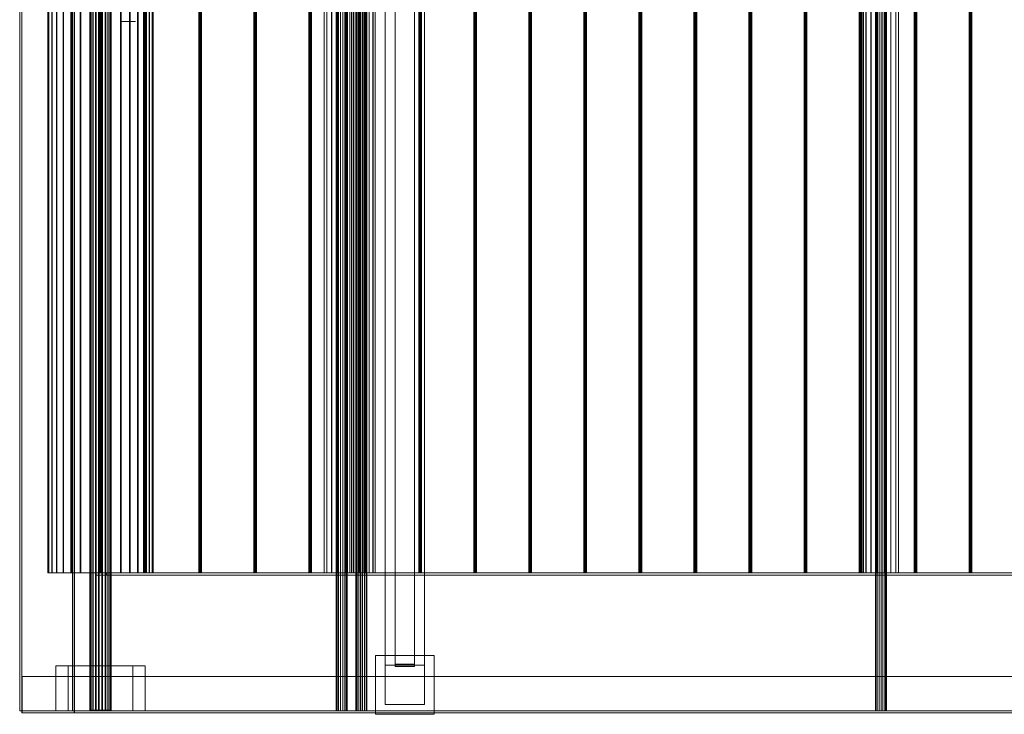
# Model space of a CAD drawing. Header units: millimetres. Extents: x -2233 to 65662, y -50530 to 6847.
# Tile 646 of 656: x 26556 to 28313, y -19502 to -18262. Entities that reach past the tile are written whole.
import ezdxf

# ---------------------------------------------------------------- set-up
doc = ezdxf.new("R2010")
doc.units = ezdxf.units.MM
doc.layers.add('superior_C03', color=7, linetype='Continuous', lineweight=0)
doc.layers.add('superior_C05', color=7, linetype='Continuous', lineweight=0)

msp = doc.modelspace()

# ---------------------------------------------------------------- linework, layer by layer
at = {"layer": 'superior_C03'}
for p, q in [((26555.673, -16504), (26555.673, -19496)), ((26559.602, -19496), (26559.602, -16504)), ((26649.843, -19496), (26649.843, -16504)), ((26653.018, -16504), (26653.018, -19496)), ((26653.771, -16504), (26653.771, -19496)), ((26681.148, -16505), (26681.148, -19495)), ((26681.34, -16505), (26681.34, -19495)), ((26682.8, -16505), (26682.8, -19495)), ((26683.359, -16505), (26683.359, -19495)), ((26686.137, -16505), (26686.137, -19495)), ((26687.007, -16505), (26687.007, -19495)), ((26690.83, -16505), (26690.83, -19495)), ((26691.927, -16505), (26691.927, -19495)), ((26696.422, -16505), (26696.422, -19495)), ((26697.637, -16505), (26697.637, -19495)), ((26702.363, -16505), (26702.363, -19495)), ((26703.578, -16505), (26703.578, -19495)), ((26708.073, -16505), (26708.073, -19495)), ((26709.17, -16505), (26709.17, -19495)), ((26712.993, -16505), (26712.993, -19495)), ((26713.863, -16505), (26713.863, -19495)), ((26716.641, -16505), (26716.641, -19495)), ((26717.2, -16505), (26717.2, -19495)), ((26718.66, -19495), (26718.66, -16505)), ((26718.852, -16505), (26718.852, -19495)), ((27120.449, -16504), (27120.449, -19496)), ((27120.476, -16504), (27120.476, -19496)), ((27121.917, -16504), (27121.917, -19496)), ((27121.994, -16504), (27121.994, -19496)), ((27124.657, -16504), (27124.657, -19496)), ((27124.771, -16504), (27124.771, -19496)), ((27128.252, -16504), (27128.252, -19496)), ((27128.386, -16504), (27128.386, -19496)), ((27132.153, -16504), (27132.153, -19496)), ((27132.288, -16504), (27132.288, -19496)), ((27135.768, -16504), (27135.768, -19496)), ((27135.883, -16504), (27135.883, -19496)), ((27138.546, -16504), (27138.546, -19496)), ((27138.623, -16504), (27138.623, -19496)), ((27140.064, -16504), (27140.064, -19496)), ((27140.091, -19496), (27140.091, -16504)), ((27155.668, -16504), (27155.668, -19496)), ((27155.695, -16504), (27155.695, -19496)), ((27157.136, -16504), (27157.136, -19496)), ((27157.213, -16504), (27157.213, -19496)), ((27159.876, -16504), (27159.876, -19496)), ((27159.991, -16504), (27159.991, -19496)), ((27163.471, -16504), (27163.471, -19496)), ((27163.606, -16504), (27163.606, -19496)), ((27163.712, -19496), (27163.712, -16504)), ((27164.465, -16504), (27164.465, -19496)), ((27167.373, -16504), (27167.373, -19496)), ((27167.508, -16504), (27167.508, -19496)), ((27170.988, -16504), (27170.988, -19496)), ((27171.102, -16504), (27171.102, -19496)), ((27173.765, -16504), (27173.765, -19496)), ((27173.842, -16504), (27173.842, -19496)), ((27175.283, -16504), (27175.283, -19496)), ((27175.31, -19496), (27175.31, -16504)), ((28082.911, -16504), (28082.911, -19496)), ((28082.938, -16504), (28082.938, -19496)), ((28084.379, -16504), (28084.379, -19496)), ((28084.456, -16504), (28084.456, -19496)), ((28087.119, -16504), (28087.119, -19496)), ((28087.233, -16504), (28087.233, -19496)), ((28090.714, -16504), (28090.714, -19496)), ((28090.848, -16504), (28090.848, -19496)), ((28094.615, -16504), (28094.615, -19496)), ((28094.75, -16504), (28094.75, -19496)), ((28098.23, -16504), (28098.23, -19496)), ((28098.345, -16504), (28098.345, -19496)), ((28101.008, -16504), (28101.008, -19496)), ((28101.085, -16504), (28101.085, -19496)), ((28102.526, -16504), (28102.526, -19496)), ((28102.553, -19496), (28102.553, -16504)), ((27208.034, -19415), (27208.034, -16585)), ((27225.534, -19412.875), (27225.534, -16582.875)), ((27225.534, -16587.125), (27225.534, -19417.125)), ((27260.534, -16582.875), (27260.534, -19412.875)), ((27260.534, -19417.125), (27260.534, -16587.125)), ((27278.034, -16585), (27278.034, -19415)), ((26606.002, -16750), (26606.002, -19250)), ((26607.682, -16750), (26607.682, -19250)), ((26607.935, -16750), (26607.935, -19250)), ((26612.91, -16750), (26612.91, -19250)), ((26613.405, -16750), (26613.405, -19250)), ((26621.484, -16750), (26621.484, -19250)), ((26622.203, -16750), (26622.203, -19250)), ((26633.076, -16750), (26633.076, -19250)), ((26633.991, -16750), (26633.991, -19250)), ((26647.24, -16750), (26647.24, -19250)), ((26648.315, -16750), (26648.315, -19250)), ((26663.431, -16750), (26663.431, -19250)), ((26664.626, -16750), (26664.626, -19250)), ((26681.028, -16750), (26681.028, -19250)), ((26682.296, -16750), (26682.296, -19250)), ((26699.353, -16750), (26699.353, -19250)), ((26700.647, -16750), (26700.647, -19250)), ((26717.704, -16750), (26717.704, -19250)), ((26718.972, -16750), (26718.972, -19250)), ((26735.374, -16750), (26735.374, -19250)), ((26736.569, -16750), (26736.569, -19250)), ((26751.685, -16750), (26751.685, -19250)), ((26752.76, -16750), (26752.76, -19250)), ((26766.009, -16750), (26766.009, -19250)), ((26766.924, -16750), (26766.924, -19250)), ((26776.921, -16750), (26776.921, -19250)), ((26777.307, -16750), (26777.307, -19250)), ((26777.797, -16750), (26777.797, -19250)), ((26777.973, -16750), (26777.973, -19250)), ((26778.516, -16750), (26778.516, -19250)), ((26778.906, -16750), (26778.906, -19250)), ((26779.847, -16750), (26779.847, -19250)), ((26780.78, -16750), (26780.78, -19250)), ((26781.446, -16750), (26781.446, -19250)), ((26781.832, -19250), (26781.832, -16750)), ((26786.595, -16750), (26786.595, -19250)), ((26787.09, -16750), (26787.09, -19250)), ((26792.065, -16750), (26792.065, -19250)), ((26792.318, -19250), (26792.318, -16750)), ((26793.998, -16750), (26793.998, -19250)), ((26875.132, -16750), (26875.132, -19250)), ((26875.518, -16750), (26875.518, -19250)), ((26876.184, -16750), (26876.184, -19250)), ((26877.116, -16750), (26877.116, -19250)), ((26878.058, -16750), (26878.058, -19250)), ((26878.99, -16750), (26878.99, -19250)), ((26879.656, -16750), (26879.656, -19250)), ((26880.042, -19250), (26880.042, -16750)), ((26973.342, -16750), (26973.342, -19250)), ((26973.728, -16750), (26973.728, -19250)), ((26974.394, -16750), (26974.394, -19250)), ((26975.327, -16750), (26975.327, -19250)), ((26976.268, -16750), (26976.268, -19250)), ((26977.201, -16750), (26977.201, -19250)), ((26977.866, -16750), (26977.866, -19250)), ((26978.253, -19250), (26978.253, -16750)), ((27071.552, -16750), (27071.552, -19250)), ((27071.939, -16750), (27071.939, -19250)), ((27072.605, -16750), (27072.605, -19250)), ((27073.537, -16750), (27073.537, -19250)), ((27074.479, -16750), (27074.479, -19250)), ((27075.411, -16750), (27075.411, -19250)), ((27076.077, -16750), (27076.077, -19250)), ((27076.463, -19250), (27076.463, -16750)), ((27098.843, -16750), (27098.843, -19250)), ((27098.928, -16750), (27098.928, -19250)), ((27103.541, -16750), (27103.541, -19250)), ((27103.786, -16750), (27103.786, -19250)), ((27112.309, -16750), (27112.309, -19250)), ((27112.675, -16750), (27112.675, -19250)), ((27123.811, -16750), (27123.811, -19250)), ((27124.243, -16750), (27124.243, -19250)), ((27136.297, -16750), (27136.297, -19250)), ((27136.728, -16750), (27136.728, -19250)), ((27140.937, -16750), (27140.937, -19250)), ((27141.004, -16750), (27141.004, -19250)), ((27144.607, -16750), (27144.607, -19250)), ((27144.799, -16750), (27144.799, -19250)), ((27147.865, -16750), (27147.865, -19250)), ((27148.231, -16750), (27148.231, -19250)), ((27151.457, -16750), (27151.457, -19250)), ((27151.743, -16750), (27151.743, -19250)), ((27156.754, -16750), (27156.754, -19250)), ((27156.999, -16750), (27156.999, -19250)), ((27160.443, -16750), (27160.443, -19250)), ((27160.781, -16750), (27160.781, -19250)), ((27161.611, -16750), (27161.611, -19250)), ((27161.697, -19250), (27161.697, -16750)), ((27169.763, -16750), (27169.763, -19250)), ((27170.149, -16750), (27170.149, -19250)), ((27170.198, -16750), (27170.198, -19250)), ((27170.535, -16750), (27170.535, -19250)), ((27170.815, -16750), (27170.815, -19250)), ((27171.747, -16750), (27171.747, -19250)), ((27172.689, -16750), (27172.689, -19250)), ((27173.621, -16750), (27173.621, -19250)), ((27174.287, -16750), (27174.287, -19250)), ((27174.673, -19250), (27174.673, -16750)), ((27179.235, -16750), (27179.235, -19250)), ((27179.521, -16750), (27179.521, -19250)), ((27186.18, -16750), (27186.18, -19250)), ((27186.371, -16750), (27186.371, -19250)), ((27189.975, -16750), (27189.975, -19250)), ((27190.042, -19250), (27190.042, -16750)), ((27267.973, -16750), (27267.973, -19250)), ((27268.36, -16750), (27268.36, -19250)), ((27269.025, -16750), (27269.025, -19250)), ((27269.958, -16750), (27269.958, -19250)), ((27270.899, -16750), (27270.899, -19250)), ((27271.832, -16750), (27271.832, -19250)), ((27272.498, -16750), (27272.498, -19250)), ((27272.884, -19250), (27272.884, -16750)), ((27366.184, -16750), (27366.184, -19250)), ((27366.57, -16750), (27366.57, -19250)), ((27367.236, -16750), (27367.236, -19250)), ((27368.168, -16750), (27368.168, -19250)), ((27369.11, -16750), (27369.11, -19250)), ((27370.042, -16750), (27370.042, -19250)), ((27370.708, -16750), (27370.708, -19250)), ((27371.094, -19250), (27371.094, -16750)), ((27464.394, -16750), (27464.394, -19250)), ((27464.78, -16750), (27464.78, -19250)), ((27465.446, -16750), (27465.446, -19250)), ((27466.379, -16750), (27466.379, -19250)), ((27467.32, -16750), (27467.32, -19250)), ((27468.253, -16750), (27468.253, -19250)), ((27468.918, -16750), (27468.918, -19250)), ((27469.305, -19250), (27469.305, -16750)), ((27562.605, -16750), (27562.605, -19250)), ((27562.991, -16750), (27562.991, -19250)), ((27563.657, -16750), (27563.657, -19250)), ((27564.589, -16750), (27564.589, -19250)), ((27565.531, -16750), (27565.531, -19250)), ((27566.463, -16750), (27566.463, -19250)), ((27567.129, -16750), (27567.129, -19250)), ((27567.515, -19250), (27567.515, -16750)), ((27660.815, -16750), (27660.815, -19250)), ((27661.201, -16750), (27661.201, -19250)), ((27661.867, -16750), (27661.867, -19250)), ((27662.799, -16750), (27662.799, -19250)), ((27663.741, -16750), (27663.741, -19250)), ((27664.673, -16750), (27664.673, -19250)), ((27665.339, -16750), (27665.339, -19250)), ((27665.725, -19250), (27665.725, -16750)), ((27759.025, -16750), (27759.025, -19250)), ((27759.412, -16750), (27759.412, -19250)), ((27760.077, -16750), (27760.077, -19250)), ((27761.01, -16750), (27761.01, -19250)), ((27761.951, -16750), (27761.951, -19250)), ((27762.884, -16750), (27762.884, -19250)), ((27763.55, -16750), (27763.55, -19250)), ((27763.936, -19250), (27763.936, -16750)), ((27857.236, -16750), (27857.236, -19250)), ((27857.622, -16750), (27857.622, -19250)), ((27858.288, -16750), (27858.288, -19250)), ((27859.22, -16750), (27859.22, -19250)), ((27860.162, -16750), (27860.162, -19250)), ((27861.094, -16750), (27861.094, -19250)), ((27861.76, -16750), (27861.76, -19250)), ((27862.146, -19250), (27862.146, -16750)), ((27955.446, -16750), (27955.446, -19250)), ((27955.832, -16750), (27955.832, -19250)), ((27956.498, -16750), (27956.498, -19250)), ((27957.431, -16750), (27957.431, -19250)), ((27958.372, -16750), (27958.372, -19250)), ((27959.305, -16750), (27959.305, -19250)), ((27959.971, -16750), (27959.971, -19250)), ((27960.357, -19250), (27960.357, -16750)), ((28053.657, -16750), (28053.657, -19250)), ((28054.043, -16750), (28054.043, -19250)), ((28054.709, -16750), (28054.709, -19250)), ((28055.641, -16750), (28055.641, -19250)), ((28056.583, -16750), (28056.583, -19250)), ((28057.515, -16750), (28057.515, -19250)), ((28058.181, -16750), (28058.181, -19250)), ((28058.567, -19250), (28058.567, -16750)), ((28061.305, -16750), (28061.305, -19250)), ((28061.39, -16750), (28061.39, -19250)), ((28066.003, -16750), (28066.003, -19250)), ((28066.248, -16750), (28066.248, -19250)), ((28074.771, -16750), (28074.771, -19250)), ((28075.137, -16750), (28075.137, -19250)), ((28086.273, -16750), (28086.273, -19250)), ((28086.705, -16750), (28086.705, -19250)), ((28098.759, -16750), (28098.759, -19250)), ((28099.191, -16750), (28099.191, -19250)), ((28110.327, -16750), (28110.327, -19250)), ((28110.693, -16750), (28110.693, -19250)), ((28119.216, -16750), (28119.216, -19250)), ((28119.461, -16750), (28119.461, -19250)), ((28124.073, -16750), (28124.073, -19250)), ((28124.159, -19250), (28124.159, -16750)), ((28151.867, -16750), (28151.867, -19250)), ((28152.253, -16750), (28152.253, -19250)), ((28152.919, -16750), (28152.919, -19250)), ((28153.851, -16750), (28153.851, -19250)), ((28154.793, -16750), (28154.793, -19250)), ((28155.725, -16750), (28155.725, -19250)), ((28156.391, -16750), (28156.391, -19250)), ((28156.778, -19250), (28156.778, -16750)), ((28250.077, -16750), (28250.077, -19250)), ((28250.464, -16750), (28250.464, -19250)), ((28251.129, -16750), (28251.129, -19250)), ((28252.062, -16750), (28252.062, -19250)), ((28253.004, -16750), (28253.004, -19250)), ((28253.936, -16750), (28253.936, -19250)), ((28254.602, -16750), (28254.602, -19250)), ((28254.988, -19250), (28254.988, -16750)), ((26607.935, -19250), (26606.002, -19250)), ((26606.002, -19250), (26607.682, -19250)), ((26607.682, -19250), (26612.91, -19250)), ((26613.405, -19250), (26607.935, -19250)), ((26612.91, -19250), (26621.484, -19250)), ((26622.203, -19250), (26613.405, -19250)), ((26621.484, -19250), (26633.076, -19250)), ((26633.991, -19250), (26622.203, -19250)), ((26633.076, -19250), (26647.24, -19250)), ((26648.315, -19250), (26633.991, -19250)), ((26647.24, -19250), (26663.431, -19250)), ((26664.626, -19250), (26648.315, -19250)), ((26663.431, -19250), (26681.028, -19250)), ((26682.296, -19250), (26664.626, -19250)), ((26681.028, -19250), (26699.353, -19250)), ((26700.647, -19250), (26682.296, -19250)), ((40149.193, -19250), (26691.419, -19250)), ((26691.419, -19250), (26691.419, -19254)), ((26710.629, -19250), (26691.419, -19250)), ((26691.419, -19254), (40149.193, -19254)), ((26691.419, -19254), (26710.629, -19254)), ((26699.353, -19250), (26717.704, -19250)), ((26718.972, -19250), (26700.647, -19250)), ((26710.629, -19254), (26710.629, -19250)), ((26710.629, -19250), (40168.403, -19250)), ((40168.403, -19254), (26710.629, -19254)), ((26717.704, -19250), (26735.374, -19250)), ((26736.569, -19250), (26718.972, -19250)), ((26735.374, -19250), (26751.685, -19250)), ((26752.76, -19250), (26736.569, -19250)), ((26751.685, -19250), (26766.009, -19250)), ((26766.924, -19250), (26752.76, -19250)), ((26766.009, -19250), (26777.797, -19250)), ((26778.516, -19250), (26766.924, -19250)), ((26777.307, -19250), (26776.921, -19250)), ((26776.921, -19250), (26777.973, -19250)), ((26778.906, -19250), (26777.307, -19250)), ((26777.797, -19250), (26786.595, -19250)), ((26777.973, -19250), (26779.847, -19250)), ((26787.09, -19250), (26778.516, -19250)), ((26780.78, -19250), (26778.906, -19250)), ((26779.847, -19250), (26781.446, -19250)), ((26781.832, -19250), (26780.78, -19250)), ((26781.446, -19250), (26781.832, -19250)), ((26786.595, -19250), (26792.065, -19250)), ((26792.318, -19250), (26787.09, -19250)), ((26792.065, -19250), (26793.998, -19250)), ((26793.998, -19250), (26792.318, -19250)), ((26875.518, -19250), (26875.132, -19250)), ((26875.132, -19250), (26876.184, -19250)), ((26877.116, -19250), (26875.518, -19250)), ((26876.184, -19250), (26878.058, -19250)), ((26878.99, -19250), (26877.116, -19250)), ((26878.058, -19250), (26879.656, -19250)), ((26880.042, -19250), (26878.99, -19250)), ((26879.656, -19250), (26880.042, -19250)), ((26973.728, -19250), (26973.342, -19250)), ((26973.342, -19250), (26974.394, -19250)), ((26975.327, -19250), (26973.728, -19250)), ((26974.394, -19250), (26976.268, -19250)), ((26977.201, -19250), (26975.327, -19250)), ((26976.268, -19250), (26977.866, -19250)), ((26978.253, -19250), (26977.201, -19250)), ((26977.866, -19250), (26978.253, -19250)), ((27071.939, -19250), (27071.552, -19250)), ((27071.552, -19250), (27072.605, -19250)), ((27073.537, -19250), (27071.939, -19250)), ((27072.605, -19250), (27074.479, -19250)), ((27075.411, -19250), (27073.537, -19250)), ((27074.479, -19250), (27076.077, -19250)), ((27076.463, -19250), (27075.411, -19250)), ((27076.077, -19250), (27076.463, -19250)), ((27098.928, -19250), (27098.843, -19250)), ((27098.843, -19250), (27103.541, -19250)), ((27103.786, -19250), (27098.928, -19250)), ((27103.541, -19250), (27112.309, -19250)), ((27112.675, -19250), (27103.786, -19250)), ((27112.309, -19250), (27123.811, -19250)), ((27124.243, -19250), (27112.675, -19250)), ((27123.811, -19250), (27136.297, -19250)), ((27136.728, -19250), (27124.243, -19250)), ((27136.297, -19250), (27147.865, -19250)), ((27148.231, -19250), (27136.728, -19250)), ((27141.004, -19250), (27140.937, -19250)), ((27140.937, -19250), (27144.607, -19250)), ((27144.799, -19250), (27141.004, -19250)), ((27144.607, -19250), (27151.457, -19250)), ((27151.743, -19250), (27144.799, -19250)), ((27147.865, -19250), (27156.754, -19250)), ((27156.999, -19250), (27148.231, -19250)), ((27151.457, -19250), (27160.443, -19250)), ((27160.781, -19250), (27151.743, -19250)), ((27156.754, -19250), (27161.611, -19250)), ((27161.697, -19250), (27156.999, -19250)), ((27160.443, -19250), (27170.198, -19250)), ((27170.535, -19250), (27160.781, -19250)), ((27161.611, -19250), (27161.697, -19250)), ((27170.149, -19250), (27169.763, -19250)), ((27169.763, -19250), (27170.815, -19250)), ((27171.747, -19250), (27170.149, -19250)), ((27170.198, -19250), (27179.235, -19250)), ((27179.521, -19250), (27170.535, -19250)), ((27170.815, -19250), (27172.689, -19250)), ((27173.621, -19250), (27171.747, -19250)), ((27172.689, -19250), (27174.287, -19250)), ((27174.673, -19250), (27173.621, -19250)), ((27174.287, -19250), (27174.673, -19250)), ((27179.235, -19250), (27186.18, -19250)), ((27186.371, -19250), (27179.521, -19250)), ((27186.18, -19250), (27189.975, -19250)), ((27190.042, -19250), (27186.371, -19250)), ((27189.975, -19250), (27190.042, -19250)), ((27268.36, -19250), (27267.973, -19250)), ((27267.973, -19250), (27269.025, -19250)), ((27269.958, -19250), (27268.36, -19250)), ((27269.025, -19250), (27270.899, -19250)), ((27271.832, -19250), (27269.958, -19250)), ((27270.899, -19250), (27272.498, -19250)), ((27272.884, -19250), (27271.832, -19250)), ((27272.498, -19250), (27272.884, -19250)), ((27366.57, -19250), (27366.184, -19250)), ((27366.184, -19250), (27367.236, -19250)), ((27368.168, -19250), (27366.57, -19250)), ((27367.236, -19250), (27369.11, -19250)), ((27370.042, -19250), (27368.168, -19250)), ((27369.11, -19250), (27370.708, -19250)), ((27371.094, -19250), (27370.042, -19250)), ((27370.708, -19250), (27371.094, -19250)), ((27464.78, -19250), (27464.394, -19250)), ((27464.394, -19250), (27465.446, -19250)), ((27466.379, -19250), (27464.78, -19250)), ((27465.446, -19250), (27467.32, -19250)), ((27468.253, -19250), (27466.379, -19250)), ((27467.32, -19250), (27468.918, -19250)), ((27469.305, -19250), (27468.253, -19250)), ((27468.918, -19250), (27469.305, -19250)), ((27562.991, -19250), (27562.605, -19250)), ((27562.605, -19250), (27563.657, -19250)), ((27564.589, -19250), (27562.991, -19250)), ((27563.657, -19250), (27565.531, -19250)), ((27566.463, -19250), (27564.589, -19250)), ((27565.531, -19250), (27567.129, -19250)), ((27567.515, -19250), (27566.463, -19250)), ((27567.129, -19250), (27567.515, -19250)), ((27661.201, -19250), (27660.815, -19250)), ((27660.815, -19250), (27661.867, -19250)), ((27662.799, -19250), (27661.201, -19250)), ((27661.867, -19250), (27663.741, -19250)), ((27664.673, -19250), (27662.799, -19250)), ((27663.741, -19250), (27665.339, -19250)), ((27665.725, -19250), (27664.673, -19250)), ((27665.339, -19250), (27665.725, -19250)), ((27759.412, -19250), (27759.025, -19250)), ((27759.025, -19250), (27760.077, -19250)), ((27761.01, -19250), (27759.412, -19250)), ((27760.077, -19250), (27761.951, -19250)), ((27762.884, -19250), (27761.01, -19250)), ((27761.951, -19250), (27763.55, -19250)), ((27763.936, -19250), (27762.884, -19250)), ((27763.55, -19250), (27763.936, -19250)), ((27857.622, -19250), (27857.236, -19250)), ((27857.236, -19250), (27858.288, -19250)), ((27859.22, -19250), (27857.622, -19250)), ((27858.288, -19250), (27860.162, -19250)), ((27861.094, -19250), (27859.22, -19250)), ((27860.162, -19250), (27861.76, -19250)), ((27862.146, -19250), (27861.094, -19250)), ((27861.76, -19250), (27862.146, -19250)), ((27955.832, -19250), (27955.446, -19250)), ((27955.446, -19250), (27956.498, -19250)), ((27957.431, -19250), (27955.832, -19250)), ((27956.498, -19250), (27958.372, -19250)), ((27959.305, -19250), (27957.431, -19250)), ((27958.372, -19250), (27959.971, -19250)), ((27960.357, -19250), (27959.305, -19250)), ((27959.971, -19250), (27960.357, -19250)), ((28054.043, -19250), (28053.657, -19250)), ((28053.657, -19250), (28054.709, -19250)), ((28055.641, -19250), (28054.043, -19250)), ((28054.709, -19250), (28056.583, -19250)), ((28057.515, -19250), (28055.641, -19250)), ((28056.583, -19250), (28058.181, -19250)), ((28058.567, -19250), (28057.515, -19250)), ((28058.181, -19250), (28058.567, -19250)), ((28061.39, -19250), (28061.305, -19250)), ((28061.305, -19250), (28066.003, -19250)), ((28066.248, -19250), (28061.39, -19250)), ((28066.003, -19250), (28074.771, -19250)), ((28075.137, -19250), (28066.248, -19250)), ((28074.771, -19250), (28086.273, -19250)), ((28086.705, -19250), (28075.137, -19250)), ((28086.273, -19250), (28098.759, -19250)), ((28099.191, -19250), (28086.705, -19250)), ((28098.759, -19250), (28110.327, -19250)), ((28110.693, -19250), (28099.191, -19250)), ((28110.327, -19250), (28119.216, -19250)), ((28119.461, -19250), (28110.693, -19250)), ((28119.216, -19250), (28124.073, -19250)), ((28124.159, -19250), (28119.461, -19250)), ((28124.073, -19250), (28124.159, -19250)), ((28152.253, -19250), (28151.867, -19250)), ((28151.867, -19250), (28152.919, -19250)), ((28153.851, -19250), (28152.253, -19250)), ((28152.919, -19250), (28154.793, -19250)), ((28155.725, -19250), (28153.851, -19250)), ((28154.793, -19250), (28156.391, -19250)), ((28156.778, -19250), (28155.725, -19250)), ((28156.391, -19250), (28156.778, -19250)), ((28250.464, -19250), (28250.077, -19250)), ((28250.077, -19250), (28251.129, -19250)), ((28252.062, -19250), (28250.464, -19250)), ((28251.129, -19250), (28253.004, -19250)), ((28253.936, -19250), (28252.062, -19250)), ((28253.004, -19250), (28254.602, -19250)), ((28254.988, -19250), (28253.936, -19250)), ((28254.602, -19250), (28254.988, -19250)), ((27190.534, -19502.5), (27190.534, -19397.5)), ((27190.534, -19397.5), (27295.534, -19397.5)), ((27295.534, -19397.5), (27295.534, -19502.5)), ((26757.635, -19416), (26620.141, -19416)), ((26620.141, -19416), (26620.141, -19496)), ((26642.365, -19416), (26620.141, -19416)), ((26642.365, -19496), (26642.365, -19416)), ((26642.365, -19416), (26779.859, -19416)), ((26757.635, -19496), (26757.635, -19416)), ((26757.635, -19416), (26779.859, -19416)), ((26779.859, -19416), (26779.859, -19496)), ((27208.034, -19485), (27208.034, -19415)), ((27208.034, -19415), (27278.034, -19415)), ((27260.534, -19412.875), (27225.534, -19412.875)), ((27225.534, -19417.125), (27225.534, -19412.875)), ((27225.534, -19417.125), (27260.534, -19417.125)), ((27260.534, -19412.875), (27260.534, -19417.125)), ((27278.034, -19415), (27278.034, -19485)), ((40366.023, -19435), (26559.602, -19435)), ((26559.602, -19435), (26559.602, -19500)), ((26560.355, -19435), (26559.602, -19435)), ((26560.355, -19500), (26560.355, -19435)), ((26560.355, -19435), (40366.776, -19435)), ((40459.439, -19435), (26653.018, -19435)), ((26653.018, -19435), (26653.018, -19500)), ((26653.771, -19435), (26653.018, -19435)), ((26653.771, -19500), (26653.771, -19435)), ((26653.771, -19435), (40460.192, -19435)), ((27278.034, -19485), (27208.034, -19485)), ((26555.673, -19496), (26559.602, -19496)), ((26555.673, -19496), (26649.843, -19496)), ((40366.023, -19496), (26559.602, -19496)), ((26559.602, -19496), (26559.602, -19500)), ((26653.771, -19496), (26559.602, -19496)), ((26559.602, -19500), (40366.023, -19500)), ((26559.602, -19500), (26653.771, -19500)), ((26559.602, -19500), (26560.355, -19500)), ((40366.776, -19500), (26560.355, -19500)), ((26620.141, -19496), (26757.635, -19496)), ((26620.141, -19496), (26642.365, -19496)), ((26779.859, -19496), (26642.365, -19496)), ((26653.771, -19496), (26649.843, -19496)), ((26653.018, -19496), (27163.712, -19496)), ((26653.018, -19496), (26653.771, -19496)), ((26653.018, -19500), (40459.439, -19500)), ((26653.018, -19500), (26653.771, -19500)), ((26653.771, -19500), (26653.771, -19496)), ((26653.771, -19496), (40460.192, -19496)), ((27164.465, -19496), (26653.771, -19496)), ((40460.192, -19500), (26653.771, -19500)), ((26682.8, -19495), (26681.148, -19495)), ((26681.148, -19495), (26681.34, -19495)), ((26681.34, -19495), (26683.359, -19495)), ((26686.137, -19495), (26682.8, -19495)), ((26683.359, -19495), (26687.007, -19495)), ((26690.83, -19495), (26686.137, -19495)), ((26687.007, -19495), (26691.927, -19495)), ((26696.422, -19495), (26690.83, -19495)), ((26691.927, -19495), (26697.637, -19495)), ((26702.363, -19495), (26696.422, -19495)), ((26697.637, -19495), (26703.578, -19495)), ((26708.073, -19495), (26702.363, -19495)), ((26703.578, -19495), (26709.17, -19495)), ((26712.993, -19495), (26708.073, -19495)), ((26709.17, -19495), (26713.863, -19495)), ((26716.641, -19495), (26712.993, -19495)), ((26713.863, -19495), (26717.2, -19495)), ((26718.66, -19495), (26716.641, -19495)), ((26717.2, -19495), (26718.852, -19495)), ((26718.852, -19495), (26718.66, -19495)), ((26779.859, -19496), (26757.635, -19496)), ((27120.476, -19496), (27120.449, -19496)), ((27120.449, -19496), (27121.917, -19496)), ((27121.994, -19496), (27120.476, -19496)), ((27121.917, -19496), (27124.657, -19496)), ((27124.771, -19496), (27121.994, -19496)), ((27124.657, -19496), (27128.252, -19496)), ((27128.386, -19496), (27124.771, -19496)), ((27128.252, -19496), (27132.153, -19496)), ((27132.288, -19496), (27128.386, -19496)), ((27132.153, -19496), (27135.768, -19496)), ((27135.883, -19496), (27132.288, -19496)), ((27135.768, -19496), (27138.546, -19496)), ((27138.623, -19496), (27135.883, -19496)), ((27138.546, -19496), (27140.064, -19496)), ((27140.091, -19496), (27138.623, -19496)), ((27140.064, -19496), (27140.091, -19496)), ((27155.695, -19496), (27155.668, -19496)), ((27155.668, -19496), (27157.136, -19496)), ((27157.213, -19496), (27155.695, -19496)), ((27157.136, -19496), (27159.876, -19496)), ((27159.991, -19496), (27157.213, -19496)), ((27159.876, -19496), (27163.471, -19496)), ((27163.606, -19496), (27159.991, -19496)), ((27163.471, -19496), (27167.373, -19496)), ((27167.508, -19496), (27163.606, -19496)), ((27164.465, -19496), (27163.712, -19496)), ((27167.373, -19496), (27170.988, -19496)), ((27171.102, -19496), (27167.508, -19496)), ((27170.988, -19496), (27173.765, -19496)), ((27173.842, -19496), (27171.102, -19496)), ((27173.765, -19496), (27175.283, -19496)), ((27175.31, -19496), (27173.842, -19496)), ((27175.283, -19496), (27175.31, -19496)), ((27295.534, -19502.5), (27190.534, -19502.5)), ((28082.938, -19496), (28082.911, -19496)), ((28082.911, -19496), (28084.379, -19496)), ((28084.456, -19496), (28082.938, -19496)), ((28084.379, -19496), (28087.119, -19496)), ((28087.233, -19496), (28084.456, -19496)), ((28087.119, -19496), (28090.714, -19496)), ((28090.848, -19496), (28087.233, -19496)), ((28090.714, -19496), (28094.615, -19496)), ((28094.75, -19496), (28090.848, -19496)), ((28094.615, -19496), (28098.23, -19496)), ((28098.345, -19496), (28094.75, -19496)), ((28098.23, -19496), (28101.008, -19496)), ((28101.085, -19496), (28098.345, -19496)), ((28101.008, -19496), (28102.526, -19496)), ((28102.553, -19496), (28101.085, -19496)), ((28102.526, -19496), (28102.553, -19496))]:
    msp.add_line(p, q, dxfattribs=at)
at = {"layer": 'superior_C05'}
for p, q in [((26737.602, -18265), (26737.571, -18265)), ((26737.664, -18265), (26737.602, -18265)), ((26737.757, -18265), (26737.664, -18265)), ((26737.881, -18265), (26737.757, -18265)), ((26738.035, -18265), (26737.881, -18265)), ((26738.218, -18265), (26738.035, -18265)), ((26738.432, -18265), (26738.218, -18265)), ((26738.674, -18265), (26738.432, -18265)), ((26738.944, -18265), (26738.674, -18265)), ((26739.242, -18265), (26738.944, -18265)), ((26739.567, -18265), (26739.242, -18265)), ((26739.918, -18265), (26739.567, -18265)), ((26740.295, -18265), (26739.918, -18265)), ((26740.695, -18265), (26740.295, -18265)), ((26741.119, -18265), (26740.695, -18265)), ((26741.565, -18265), (26741.119, -18265)), ((26742.033, -18265), (26741.565, -18265)), ((26742.52, -18265), (26742.033, -18265)), ((26743.026, -18265), (26742.52, -18265)), ((26743.55, -18265), (26743.026, -18265)), ((26744.089, -18265), (26743.55, -18265)), ((26744.644, -18265), (26744.089, -18265)), ((26745.212, -18265), (26744.644, -18265)), ((26745.792, -18265), (26745.212, -18265)), ((26746.383, -18265), (26745.792, -18265)), ((26746.983, -18265), (26746.383, -18265)), ((26746.694, -18265), (26746.677, -18265)), ((26746.719, -18265), (26746.694, -18265)), ((26746.753, -18265), (26746.719, -18265)), ((26746.795, -18265), (26746.753, -18265)), ((26746.845, -18265), (26746.795, -18265)), ((26746.903, -18265), (26746.845, -18265)), ((26746.968, -18265), (26746.903, -18265)), ((26747.042, -18265), (26746.968, -18265)), ((26747.591, -18265), (26746.983, -18265)), ((26747.123, -18265), (26747.042, -18265)), ((26747.211, -18265), (26747.123, -18265)), ((26747.307, -18265), (26747.211, -18265)), ((26747.409, -18265), (26747.307, -18265)), ((26747.518, -18265), (26747.409, -18265)), ((26747.634, -18265), (26747.518, -18265)), ((26748.204, -18265), (26747.591, -18265)), ((26747.755, -18265), (26747.634, -18265)), ((26747.882, -18265), (26747.755, -18265)), ((26748.015, -18265), (26747.882, -18265)), ((26748.152, -18265), (26748.015, -18265)), ((26748.295, -18265), (26748.152, -18265)), ((26748.823, -18265), (26748.204, -18265)), ((26748.441, -18265), (26748.295, -18265)), ((26748.592, -18265), (26748.441, -18265)), ((26748.747, -18265), (26748.592, -18265)), ((26748.905, -18265), (26748.747, -18265)), ((26749.444, -18265), (26748.823, -18265)), ((26749.065, -18265), (26748.905, -18265)), ((26749.229, -18265), (26749.065, -18265)), ((26749.394, -18265), (26749.229, -18265)), ((26749.561, -18265), (26749.394, -18265)), ((26750.067, -18265), (26749.444, -18265)), ((26749.729, -18265), (26749.561, -18265)), ((26749.898, -18265), (26749.729, -18265)), ((26750.067, -18265), (26749.898, -18265)), ((26750.067, -18265), (26750.691, -18265)), ((26750.237, -18265), (26750.067, -18265)), ((26750.406, -18265), (26750.237, -18265)), ((26750.574, -18265), (26750.406, -18265)), ((26750.741, -18265), (26750.574, -18265)), ((26750.691, -18265), (26751.312, -18265)), ((26750.906, -18265), (26750.741, -18265)), ((26751.07, -18265), (26750.906, -18265)), ((26751.23, -18265), (26751.07, -18265)), ((26751.388, -18265), (26751.23, -18265)), ((26751.312, -18265), (26751.931, -18265)), ((26751.543, -18265), (26751.388, -18265)), ((26751.694, -18265), (26751.543, -18265)), ((26751.84, -18265), (26751.694, -18265)), ((26751.983, -18265), (26751.84, -18265)), ((26751.931, -18265), (26752.544, -18265)), ((26752.12, -18265), (26751.983, -18265)), ((26752.253, -18265), (26752.12, -18265)), ((26752.38, -18265), (26752.253, -18265)), ((26752.501, -18265), (26752.38, -18265)), ((26752.617, -18265), (26752.501, -18265)), ((26752.544, -18265), (26753.152, -18265)), ((26752.726, -18265), (26752.617, -18265)), ((26752.828, -18265), (26752.726, -18265)), ((26752.924, -18265), (26752.828, -18265)), ((26753.012, -18265), (26752.924, -18265)), ((26753.093, -18265), (26753.012, -18265)), ((26753.167, -18265), (26753.093, -18265)), ((26753.152, -18265), (26753.752, -18265)), ((26753.232, -18265), (26753.167, -18265)), ((26753.29, -18265), (26753.232, -18265)), ((26753.34, -18265), (26753.29, -18265)), ((26753.382, -18265), (26753.34, -18265)), ((26753.416, -18265), (26753.382, -18265)), ((26753.441, -18265), (26753.416, -18265)), ((26753.458, -18265), (26753.441, -18265)), ((26753.752, -18265), (26754.343, -18265)), ((26754.343, -18265), (26754.923, -18265)), ((26754.923, -18265), (26755.491, -18265)), ((26755.491, -18265), (26756.046, -18265)), ((26756.046, -18265), (26756.585, -18265)), ((26756.585, -18265), (26757.109, -18265)), ((26757.109, -18265), (26757.615, -18265)), ((26757.615, -18265), (26758.102, -18265)), ((26758.102, -18265), (26758.57, -18265)), ((26758.57, -18265), (26759.016, -18265)), ((26759.016, -18265), (26759.44, -18265)), ((26759.44, -18265), (26759.84, -18265)), ((26759.84, -18265), (26760.217, -18265)), ((26760.217, -18265), (26760.568, -18265)), ((26760.568, -18265), (26760.893, -18265)), ((26760.893, -18265), (26761.191, -18265)), ((26761.191, -18265), (26761.461, -18265)), ((26761.461, -18265), (26761.703, -18265)), ((26761.703, -18265), (26761.917, -18265)), ((26761.917, -18265), (26762.1, -18265)), ((26762.1, -18265), (26762.254, -18265)), ((26762.254, -18265), (26762.378, -18265)), ((26762.378, -18265), (26762.47, -18265)), ((26762.47, -18265), (26762.533, -18265)), ((26762.533, -18265), (26762.564, -18265))]:
    msp.add_line(p, q, dxfattribs=at)

doc.saveas('drawing.dxf')
